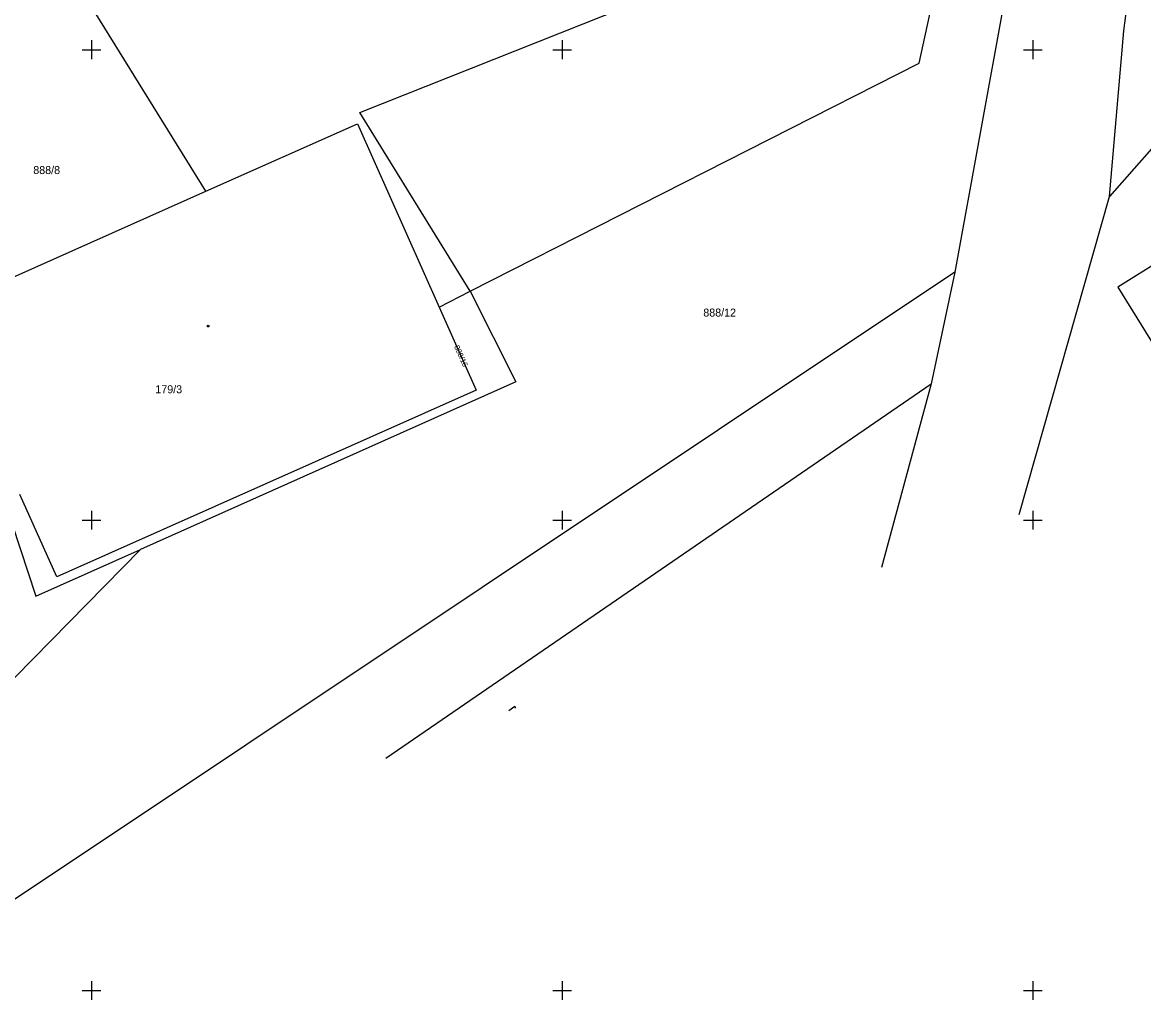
# Model space of a CAD drawing. Extents: x -711081 to -709338, y -1025122 to -1024092.
# Drawn here: x -710353.7 to -710294.1, y -1024850.6 to -1024798.6 of the extents above; entities that cross this region are included whole.
import ezdxf

# ---------------------------------------------------------------- set-up
doc = ezdxf.new("R2010")
doc.units = 0
for name, color, linetype in [('Z_hektometricka_sit', 7, 'Continuous'), ('Z_katastr_cisla_pozemkova', 7, 'Continuous'), ('Z_katastr_cisla_stavebni', 7, 'Continuous'), ('Z_katastr_hranice', 7, 'Continuous'), ('Z_katastr_vnitrni_kresba', 7, 'Continuous'), ('Z_katastr_znacky_budov', 7, 'Continuous')]:
    doc.layers.add(name, color=color, linetype=linetype)

msp = doc.modelspace()

# ---------------------------------------------------------------- linework, layer by layer
at = {"layer": 'Z_hektometricka_sit'}
for p, q in [((-710350, -1024799.5), (-710350, -1024800.5)), ((-710325, -1024799.5), (-710325, -1024800.5)), ((-710300, -1024799.5), (-710300, -1024800.5)), ((-710350.5, -1024800), (-710349.5, -1024800)), ((-710325.5, -1024800), (-710324.5, -1024800)), ((-710300.5, -1024800), (-710299.5, -1024800)), ((-710350, -1024824.5), (-710350, -1024825.5)), ((-710325, -1024824.5), (-710325, -1024825.5)), ((-710300, -1024824.5), (-710300, -1024825.5)), ((-710350.5, -1024825), (-710349.5, -1024825)), ((-710325.5, -1024825), (-710324.5, -1024825)), ((-710300.5, -1024825), (-710299.5, -1024825)), ((-710350, -1024849.5), (-710350, -1024850.5)), ((-710325, -1024849.5), (-710325, -1024850.5)), ((-710300, -1024849.5), (-710300, -1024850.5)), ((-710350.5, -1024850), (-710349.5, -1024850)), ((-710325.5, -1024850), (-710324.5, -1024850)), ((-710300.5, -1024850), (-710299.5, -1024850))]:
    msp.add_line(p, q, dxfattribs=at)
at = {"layer": 'Z_katastr_hranice'}
for p, q in [((-710295.34, -1024763.36), (-710304.15, -1024811.83)), ((-710306.03, -1024800.72), (-710298.36, -1024765.41)), ((-710343.93, -1024807.52), (-710356.84, -1024786.66)), ((-710295.17, -1024799), (-710293.86, -1024789.31)), ((-710335.74, -1024803.33), (-710319.63, -1024796.93)), ((-710295.93, -1024807.8), (-710295.17, -1024799)), ((-710329.89, -1024812.84), (-710306.03, -1024800.72)), ((-710329.89, -1024812.84), (-710335.74, -1024803.33)), ((-710343.93, -1024807.52), (-710335.87, -1024803.94)), ((-710335.87, -1024803.94), (-710331.53, -1024813.68)), ((-710292.14, -1024803.49), (-710295.93, -1024807.8)), ((-710358.15, -1024813.86), (-710343.93, -1024807.52)), ((-710300.721, -1024824.71), (-710295.93, -1024807.8)), ((-710292.84, -1024810.98), (-710295.48, -1024812.62)), ((-710304.15, -1024811.83), (-710305.4, -1024817.76)), ((-710331.53, -1024813.68), (-710329.89, -1024812.84)), ((-710329.89, -1024812.84), (-710327.46, -1024817.66)), ((-710295.48, -1024812.62), (-710291.99, -1024818.29)), ((-710331.53, -1024813.68), (-710329.57, -1024818.1)), ((-710327.46, -1024817.66), (-710347.4, -1024826.56)), ((-710329.57, -1024818.1), (-710351.85, -1024828.02)), ((-710305.4, -1024817.76), (-710308.037, -1024827.523)), ((-710351.85, -1024828.02), (-710353.8, -1024823.64)), ((-710354.62, -1024823.98), (-710352.96, -1024829.04)), ((-710347.4, -1024826.56), (-710371, -1024850.59)), ((-710352.96, -1024829.04), (-710347.4, -1024826.56)), ((-710327.51, -1024834.91), (-710327.84, -1024835.138)), ((-710327.455, -1024834.99), (-710327.51, -1024834.91))]:
    msp.add_line(p, q, dxfattribs=at)
at = {"layer": 'Z_katastr_vnitrni_kresba'}
for p, q in [((-710304.15, -1024811.83), (-710354.365, -1024845.338)), ((-710334.362, -1024837.646), (-710305.4, -1024817.76))]:
    msp.add_line(p, q, dxfattribs=at)
at = {"layer": 'Z_katastr_znacky_budov'}
msp.add_circle((-710343.802, -1024814.69), 0.0437, dxfattribs=at)

# ---------------------------------------------------------------- texts
at = {"layer": 'Z_katastr_cisla_pozemkova'}
for s, p in [('888/8', (-710353.093, -1024806.61)), ('888/12', (-710317.504, -1024814.183))]:
    msp.add_text(s, height=0.425, dxfattribs=at).set_placement(p)
msp.add_text('888/16', height=0.285, rotation=294, dxfattribs=at).set_placement((-710330.743, -1024815.787))
at = {"layer": 'Z_katastr_cisla_stavebni'}
msp.add_text('179/3', height=0.425, dxfattribs=at).set_placement((-710346.61, -1024818.26))

doc.saveas('drawing.dxf')
